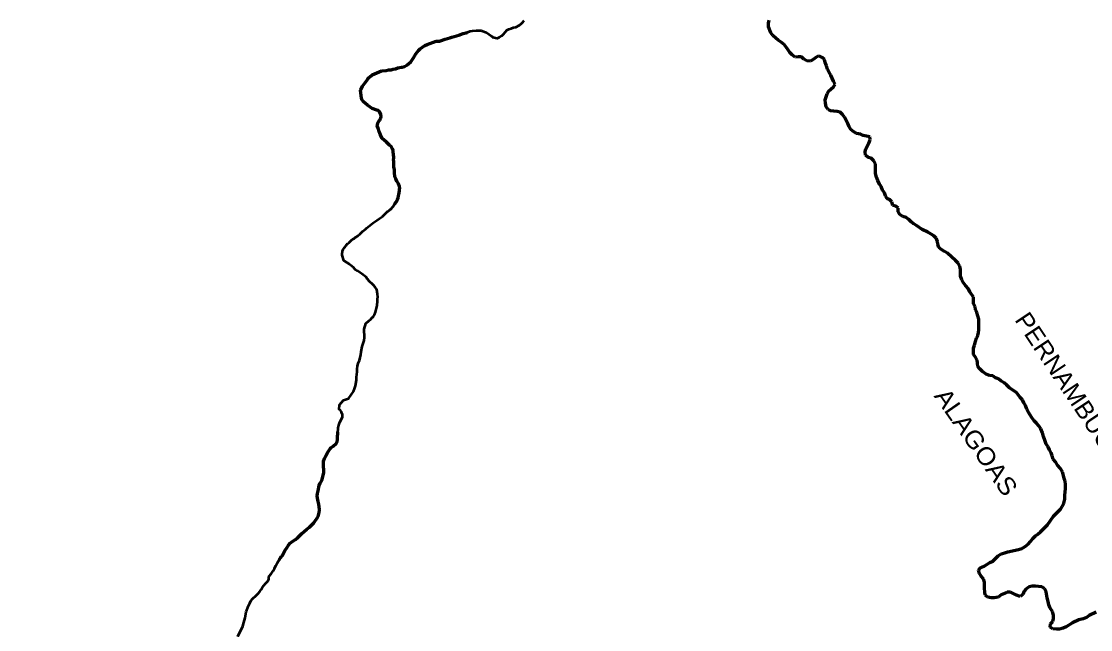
# Model space of a CAD drawing. Extents: x -1643653 to 4543381, y 1624270 to 13878484.
# Drawn here: x 621123 to 645322, y 9005087 to 9018860 of the extents above; entities that cross this region are included whole.
import ezdxf
from ezdxf.enums import TextEntityAlignment as Align

# ---------------------------------------------------------------- set-up
doc = ezdxf.new("R2010")
doc.units = 0
doc.header["$LTSCALE"] = 200
doc.linetypes.add('LONG_DASH_SHORT_DASH', pattern=[9.9, 6, -1.2, 1.5, -1.2])
for name, color, linetype, lineweight in [('1', 7, 'Continuous', 13), ('24', 7, 'Continuous', 25), ('7', 7, 'LONG_DASH_SHORT_DASH', 60)]:
    doc.layers.add(name, color=color, linetype=linetype, lineweight=lineweight)
doc.layers.add('42', color=7, linetype='Continuous')

msp = doc.modelspace()

# ---------------------------------------------------------------- linework, layer by layer
at = {"layer": '1', "lineweight": 25}
msp.add_spline([(814781, 9009175.5), (814787.2, 9009173.4), (814796.9, 9009173.4), (814799.4, 9009172.4), (814805.1, 9009174.5), (814805.6, 9009176.5), (814811.7, 9009179.5), (814811.7, 9009179.5), (814801.5, 9009181), (814790.7, 9009181.5), (814784.1, 9009183.1), (814777.4, 9009185.1), (814778.4, 9009175.5)], degree=3, dxfattribs=at)
at = {"layer": '24', "lineweight": 53}
for points in [[(629274, 9017743.2), (629381.1, 9017748.3), (629434.5, 9017760.7), (629491.4, 9017765.6), (629537.5, 9017774.2), (629587.5, 9017786.6), (629642.2, 9017809.3), (629725.7, 9017821.8), (629743.8, 9017822.8), (629796.4, 9017840), (629846.5, 9017871.2), (629893.4, 9017902.3), (629935.3, 9017943.9), (629996.6, 9018037.2), (630048.9, 9018124.8), (630080.8, 9018160.6), (630113.1, 9018202.1), (630151.6, 9018240.8), (630254.2, 9018309.8), (630305.7, 9018332.6), (630507.3, 9018408.5), (630590.6, 9018415.3), (630611.9, 9018419.1), (630717.8, 9018458.1), (630816.3, 9018489.4), (630866, 9018499), (630920.7, 9018516.1), (630972.3, 9018535.1), (631025.1, 9018549.3), (631125.3, 9018586.4), (631186.5, 9018602.6), (631229.7, 9018616.8), (631281.3, 9018635.8), (631332.9, 9018645.4), (631418, 9018652.2), (631437.6, 9018655.1), (631504.9, 9018655.3), (631536.1, 9018652.6), (631547.1, 9018648.9), (631646.7, 9018604.1), (631758.6, 9018530.1), (631768.7, 9018519.8), (631780.5, 9018518), (631784.5, 9018507.7), (631788.3, 9018504.8), (631892.4, 9018481.7), (631899.2, 9018482.7), (631945.5, 9018503.5), (631993.7, 9018532.8), (632034.4, 9018569.6), (632106.5, 9018663.9), (632156.3, 9018682.9), (632209.2, 9018700), (632259.2, 9018719), (632312.1, 9018732.3), (632399.5, 9018775.8), (632439.6, 9018808.9), (632466.2, 9018835.3), (632501.5, 9018878.7)], [(629194.7, 9016439.5), (629177.5, 9016494.9), (629187.5, 9016554.2), (629195.7, 9016563.6), (629200.5, 9016575.9), (629237.2, 9016624), (629245.2, 9016644.7), (629258.9, 9016658.8), (629261.5, 9016665.4), (629266.8, 9016705.9), (629260.6, 9016749.1), (629228.6, 9016818.6), (629200.8, 9016838.3), (629166.7, 9016852.3), (629065.4, 9016888.6), (629008.7, 9016922.3), (628959.7, 9016958.8), (628908.5, 9017002.8), (628868.8, 9017038.4), (628831.3, 9017088.2), (628817.9, 9017127.6), (628811.2, 9017173.7), (628801.7, 9017305.3), (628806.4, 9017311.9), (628840.5, 9017391), (628865.1, 9017422.1), (628888.6, 9017455.1), (628938, 9017517.3), (628963.8, 9017556), (628982.6, 9017573), (628987.4, 9017593.7), (629000, 9017599.4), (629064.4, 9017648.5), (629274, 9017743.2)], [(628385.1, 9013563.7), (628384.6, 9013589.1), (628393.8, 9013653.1), (628406.8, 9013693.5), (628435.3, 9013742.5), (628473.3, 9013786.9), (628489.7, 9013813.2), (628501.5, 9013824.6), (628538.5, 9013852.9), (628556, 9013869.9), (628589.9, 9013894.5), (628628.8, 9013933.2), (628651.1, 9013946.4), (628673.7, 9013962.5), (628695.1, 9013973.8), (628729.5, 9013996.5), (628744.7, 9014007.8), (628779.8, 9014042.7), (628830.1, 9014083.3), (628852.5, 9014106), (628910.2, 9014151.3), (628933.9, 9014174), (629083.1, 9014298.6), (629109.7, 9014314.7), (629174, 9014361), (629226.4, 9014394.1), (629271.5, 9014426.2), (629294, 9014445.1), (629316.4, 9014466.8), (629374.3, 9014513.1), (629388, 9014530), (629412.2, 9014553.6), (629427.9, 9014564), (629444.5, 9014579.1), (629470.7, 9014596.1), (629485.8, 9014608.4), (629530.1, 9014656.5), (629544.5, 9014677.3), (629557.5, 9014702.7), (629568.8, 9014719.7), (629611.6, 9014775.3), (629622.1, 9014794.1), (629637.4, 9014828), (629647.2, 9014866.6), (629660.2, 9014906.2), (629668.7, 9014940.1), (629681.7, 9015019.1), (629682.1, 9015052), (629684.7, 9015087.8), (629681.2, 9015117.8), (629661.9, 9015180.8), (629623.3, 9015244.6), (629598, 9015294.4), (629587.7, 9015308.5), (629574.6, 9015342.3), (629564.7, 9015437.2), (629564.2, 9015501.2), (629551.4, 9015566), (629550.9, 9015690.2), (629547.7, 9015731.5), (629550.5, 9015763.5), (629550.4, 9015794.6), (629544.2, 9015827.5), (629543.7, 9015859.4), (629537.5, 9015892.3), (629533.8, 9015933.7), (629524.4, 9015973.2), (629518.3, 9015976.9), (629516.5, 9015989.1), (629490.5, 9016027.6), (629451.9, 9016059.4), (629382.5, 9016129.8), (629285.4, 9016211.2), (629251.8, 9016287.3)], [(629251.8, 9016287.3), (629218.1, 9016364.3), (629194.7, 9016439.5)], [(628991.5, 9012087.3), (629022.5, 9012108.1), (629071.7, 9012160), (629084.9, 9012162.8), (629086.9, 9012173.2), (629118.1, 9012217.5), (629138.3, 9012273), (629162, 9012369), (629172, 9012423.6), (629184.2, 9012523.3), (629184.4, 9012576), (629190.2, 9012625.9), (629183.6, 9012680.4), (629167.1, 9012786.6), (629159.2, 9012796.9), (629128.4, 9012844.8), (629090.7, 9012887.9), (628980.3, 9012992.9), (628979, 9013000.4), (628970.9, 9013002.3), (628969.2, 9013017.3), (628950.2, 9013031.4), (628929.8, 9013068.9), (628829.8, 9013142.9), (628780.7, 9013176.6), (628727.8, 9013209.3), (628680.6, 9013243), (628636, 9013283.3), (628574.8, 9013335.8), (628552.3, 9013351.7), (628548.7, 9013360.1), (628427, 9013439.7), (628422.5, 9013448.1), (628385.1, 9013563.7)], [(626725, 9006288.4), (626779.1, 9006348.8), (626820, 9006414.7), (626852.1, 9006473.1), (626884.2, 9006537.2), (626914.5, 9006591.8), (626995.8, 9006730.4), (627000.8, 9006736), (627018.2, 9006741.7), (627022, 9006744.6), (627030, 9006769), (627091.7, 9006889.6), (627130.8, 9006942.4), (627168.5, 9006999), (627205.7, 9007042.3), (627264.5, 9007088.6), (627330, 9007129.3), (627383.4, 9007169.9), (627473.6, 9007266.1), (627521.8, 9007311.4), (627580.8, 9007360.5), (627647.4, 9007407.8), (627691, 9007452.1), (627741.2, 9007505), (627838.2, 9007649.2), (627862.8, 9007736.7), (627868.9, 9007802.6), (627855.6, 9007930.4), (627843.1, 9007991.5), (627825.9, 9008062.9), (627820.1, 9008114.6), (627823, 9008171.1), (627839.1, 9008232.2), (627861.6, 9008347.1), (627883.5, 9008403.6), (627919.6, 9008464.8), (627956.3, 9008575), (627969.5, 9008644.6), (627969.3, 9008703.9), (627962.7, 9008772.5), (627963, 9008898.5), (627984.8, 9008964.4), (628013.5, 9009025.6), (628060.6, 9009104.8), (628119, 9009194.3), (628125.3, 9009200.9), (628181.5, 9009242.5), (628249.4, 9009298.2), (628267.2, 9009335.9), (628279.4, 9009398.9), (628279.5, 9009462.9), (628282.4, 9009525), (628295.3, 9009656.7), (628310.9, 9009719.8), (628332.7, 9009781.9), (628390, 9009900.6), (628393.8, 9009911.9), (628393.7, 9009960.8), (628392.5, 9009967.4), (628378, 9009983.3), (628365.8, 9010017.1), (628342.8, 9010045.3), (628316.9, 9010072.4), (628323, 9010177.8), (628415.6, 9010283.4), (628526.3, 9010323.3), (628535.7, 9010328), (628642.2, 9010476), (628665.7, 9010541), (628685.1, 9010606.9), (628709.8, 9010732.1), (628710.2, 9010799.8), (628722.3, 9010925.8), (628722.4, 9010990.7), (628731.8, 9011054.7), (628747.3, 9011116.8), (628773, 9011182.8), (628789.2, 9011246.8), (628807.6, 9011309.8), (628814.8, 9011376.6), (628839.2, 9011499.9), (628862, 9011567.7), (628878.5, 9011635.5), (628887.4, 9011699.5), (628887.1, 9011760.6), (628880.7, 9011826.4), (628881.1, 9011890.3), (628917.2, 9012018.4), (628991.5, 9012087.3)], [(626161, 9005249.2), (626188.6, 9005351.8), (626211.6, 9005488.2), (626262, 9005622), (626290.8, 9005686), (626318.1, 9005740.6), (626357.2, 9005784), (626440.5, 9005861.4), (626481.1, 9005905.8), (626516.3, 9005951), (626547.5, 9005998.1), (626576.5, 9006046.2), (626606.6, 9006087.7), (626651.3, 9006133.9), (626697.2, 9006185.8), (626721.1, 9006227.2), (626725, 9006288.4)], [(626020.3, 9004931.6), (626138.4, 9005165.4), (626161, 9005249.2)]]:
    msp.add_lwpolyline(points, dxfattribs=at)
at = {"layer": '7'}
for points in [[(638704.2, 9018056.3), (638636.4, 9018051), (638565.9, 9018103.4), (638512.9, 9018158.4), (638467.5, 9018221), (638429.6, 9018278.6), (638384.1, 9018333.6), (638318.6, 9018391.1), (638250.6, 9018436), (638195.2, 9018478.4), (638127.1, 9018538.4), (638081.6, 9018601), (638030.9, 9018738.8), (638035.6, 9018816.7), (638045.4, 9018887)], [(629274, 9017743.2), (629381.1, 9017748.3), (629434.5, 9017760.7), (629491.4, 9017765.6), (629537.5, 9017774.2), (629587.5, 9017786.6), (629642.2, 9017809.3), (629725.7, 9017821.8), (629743.8, 9017822.8), (629796.4, 9017840), (629846.5, 9017871.2), (629893.4, 9017902.3), (629935.3, 9017943.9), (629996.6, 9018037.2), (630048.9, 9018124.8), (630080.8, 9018160.6), (630113.1, 9018202.1), (630151.6, 9018240.8), (630254.2, 9018309.8), (630305.7, 9018332.6), (630507.3, 9018408.5), (630590.6, 9018415.3), (630611.9, 9018419.1), (630717.8, 9018458.1), (630816.3, 9018489.4), (630866, 9018499), (630920.7, 9018516.1), (630972.3, 9018535.1), (631025.1, 9018549.3), (631125.3, 9018586.4), (631186.5, 9018602.6), (631213.4, 9018611.4)], [(639653.5, 9016800.1), (639585.6, 9016819.9), (639510.2, 9016829.6), (639439.8, 9016831.8), (639379.4, 9016866.7), (639339, 9016921.8), (639318.6, 9017007.1), (639315.8, 9017084.9), (639335.7, 9017150.2), (639360.6, 9017215.6), (639393, 9017276), (639445.6, 9017326.4), (639505.7, 9017374.4), (639538.1, 9017437.3), (639502.7, 9017502.4), (639469.8, 9017575.1), (639444.4, 9017645.2), (639401.5, 9017705.3), (639368.5, 9017778), (639348.2, 9017850.7), (639317.8, 9017925.9), (639297.4, 9017996.1), (639247, 9018043.6), (639169, 9018075.9), (639103.8, 9018040.5), (639046.1, 9017997.5), (638980.9, 9017962.1), (638900.5, 9017964.3), (638835.1, 9018006.7), (638779.6, 9018059.2), (638704.2, 9018056.3)], [(629194.7, 9016439.5), (629177.5, 9016494.9), (629187.5, 9016554.2), (629195.7, 9016563.6), (629200.5, 9016575.9), (629237.2, 9016624), (629245.2, 9016644.7), (629258.9, 9016658.8), (629261.5, 9016665.4), (629266.8, 9016705.9), (629260.6, 9016749.1), (629228.6, 9016818.6), (629200.8, 9016838.3), (629166.7, 9016852.3), (629065.4, 9016888.6), (629008.7, 9016922.3), (628959.7, 9016958.8), (628908.5, 9017002.8), (628868.8, 9017038.4), (628831.3, 9017088.2), (628817.9, 9017127.6), (628811.2, 9017173.7), (628801.7, 9017305.3), (628806.4, 9017311.9), (628840.5, 9017391), (628865.1, 9017422.1), (628888.6, 9017455.1), (628938, 9017517.3), (628963.8, 9017556), (628982.6, 9017573), (628987.4, 9017593.7), (629000, 9017599.4), (629064.4, 9017648.5), (629274, 9017743.2)], [(642587.9, 9012738.2), (642555, 9012803.3), (642491.9, 9012875.8), (642449, 9012935.9), (642411, 9013003.5), (642378, 9013091.2), (642377.5, 9013241.9), (642359.6, 9013319.6), (642321.7, 9013387.2), (642261.2, 9013447.2), (642084.7, 9013614.7), (642014.2, 9013649.5), (641953.8, 9013686.9), (641888.2, 9013741.9), (641865.4, 9013807), (641855.1, 9013874.8), (641829.7, 9013952.5), (641771.7, 9014002.5), (641713.8, 9014044.9), (641640.8, 9014087.2), (641512.4, 9014146.9), (641383.9, 9014239.3), (641316, 9014271.6), (641260.5, 9014321.6), (641210.1, 9014371.6), (641144.6, 9014416.5), (641071.7, 9014443.8), (641003.7, 9014483.7), (640965.8, 9014543.8), (640965.5, 9014626.6), (640912.5, 9014674.1), (640844.6, 9014691.4), (640824.2, 9014771.6), (640776.3, 9014821.6), (640713.4, 9014849), (640683, 9014911.6), (640660.2, 9014976.8), (640614.7, 9015039.3), (640579.2, 9015117), (640541.3, 9015177.1), (640508.4, 9015254.8), (640472.9, 9015332.5), (640455.1, 9015415.2), (640454.5, 9015560.8), (640451.7, 9015636.1), (640416.3, 9015703.8), (640355.8, 9015758.8), (640287.9, 9015781.1), (640227.4, 9015828.5), (640219.6, 9015903.8), (640236.9, 9015971.6), (640304.3, 9016102.5), (640336.7, 9016177.9), (640326.4, 9016245.7), (640251, 9016257.9), (640175.5, 9016277.7), (640112.6, 9016305), (640024.6, 9016322.2), (639961.7, 9016357.1), (639898.7, 9016409.5), (639855.7, 9016474.6), (639827.8, 9016547.3), (639754.4, 9016687.6), (639704, 9016747.6), (639653.5, 9016800.1)], [(629251.8, 9016287.3), (629218.1, 9016364.3), (629194.7, 9016439.5)], [(629568.8, 9014719.7), (629611.6, 9014775.3), (629622.1, 9014794.1), (629637.4, 9014828), (629647.2, 9014866.6), (629660.2, 9014906.2), (629668.7, 9014940.1), (629681.7, 9015019.1), (629682.1, 9015052), (629684.7, 9015087.8), (629681.2, 9015117.8), (629661.9, 9015180.8), (629623.3, 9015244.6), (629598, 9015294.4), (629587.7, 9015308.5), (629574.6, 9015342.3), (629564.7, 9015437.2), (629564.2, 9015501.2), (629551.4, 9015566), (629550.9, 9015690.2), (629547.7, 9015731.5), (629550.5, 9015763.5), (629550.4, 9015794.6), (629544.2, 9015827.5), (629543.7, 9015859.4), (629537.5, 9015892.3), (629533.8, 9015933.7), (629524.4, 9015973.2), (629518.3, 9015976.9), (629516.5, 9015989.1), (629490.5, 9016027.6), (629451.9, 9016059.4), (629382.5, 9016129.8), (629285.4, 9016211.2), (629251.8, 9016287.3)], [(642956.5, 9010871.9), (642875.9, 9010931.8), (642812.9, 9010989.2), (642767.5, 9011046.8), (642764.7, 9011117.1), (642756.9, 9011189.8), (642714, 9011252.4), (642671, 9011320), (642668.2, 9011392.8), (642675.5, 9011460.6), (642692.8, 9011531), (642720.2, 9011611.5), (642740, 9011684.4), (642767.4, 9011749.8), (642787.2, 9011815.1), (642792, 9011885.4), (642791.1, 9012118.9), (642768.3, 9012191.6), (642750.4, 9012266.9), (642720, 9012329.5), (642709.7, 9012402.3), (642674.3, 9012462.4), (642669, 9012537.7), (642668.7, 9012615.5), (642587.9, 9012738.2)], [(642909.8, 9006525.4), (642972.5, 9006563.4), (643042.7, 9006603.9), (643110.4, 9006636.8), (643173, 9006699.9), (643233.1, 9006755.4), (643300.8, 9006800.9), (643383.6, 9006828.9), (643451.3, 9006846.8), (643689.8, 9006898), (643767.6, 9006926), (643840.3, 9006969), (643907.9, 9007024.6), (643960.5, 9007085.1), (644013, 9007153.1), (644073.1, 9007208.6), (644128.2, 9007249), (644188.3, 9007299.5), (644348.5, 9007460.9), (644480.9, 9007652.3), (644638.6, 9007816.2), (644681, 9007874.2), (644715.9, 9007949.6), (644735.7, 9008040.1), (644740.4, 9008123), (644752.4, 9008281.2), (644752, 9008371.6), (644749.2, 9008446.9), (644726.4, 9008512.1), (644706.1, 9008577.3), (644685.6, 9008662.5), (644630.1, 9008742.6), (644574.6, 9008810.2), (644531.6, 9008875.3), (644478.6, 9008945.3), (644453.2, 9009020.6), (644432.8, 9009088.2), (644394.9, 9009160.9), (644364.5, 9009226), (644319, 9009288.6), (644283.6, 9009373.8), (644253.1, 9009461.5), (644230.2, 9009539.3), (644192.1, 9009634.5), (644149.2, 9009702.1), (644098.7, 9009762.2), (644045.8, 9009812.1), (643997.8, 9009874.7), (643906.8, 9010017.4), (643876.5, 9010080), (643846, 9010160.2), (643810.6, 9010220.3), (643780.2, 9010290.5), (643729.8, 9010343), (643646.4, 9010458.1), (643563.3, 9010510.5), (643485.3, 9010562.9), (643417.2, 9010627.8), (643364.3, 9010672.8), (643296.3, 9010710.2), (643238.3, 9010762.6), (643170.4, 9010790), (643112.5, 9010829.9), (643034.5, 9010844.6), (642956.5, 9010871.9)], [(626960, 9006669.3), (626995.8, 9006730.4), (627000.8, 9006736), (627018.2, 9006741.7), (627022, 9006744.6), (627030, 9006769), (627091.7, 9006889.6), (627130.8, 9006942.4), (627168.5, 9006999), (627205.7, 9007042.3), (627264.5, 9007088.6), (627330, 9007129.3), (627383.4, 9007169.9), (627473.6, 9007266.1), (627521.8, 9007311.4), (627580.8, 9007360.5), (627647.4, 9007407.8), (627691, 9007452.1), (627741.2, 9007505), (627838.2, 9007649.2), (627862.8, 9007736.7), (627868.9, 9007802.6), (627855.6, 9007930.4), (627843.1, 9007991.5), (627825.9, 9008062.9), (627820.1, 9008114.6), (627823, 9008171.1), (627839.1, 9008232.2), (627861.6, 9008347.1), (627883.5, 9008403.6), (627919.6, 9008464.8), (627956.3, 9008575), (627969.5, 9008644.6), (627969.3, 9008703.9), (627962.7, 9008772.5), (627963, 9008898.5), (627984.8, 9008964.4), (628013.5, 9009025.6), (628060.6, 9009104.8), (628119, 9009194.3), (628125.3, 9009200.9), (628181.5, 9009242.5), (628249.4, 9009298.2), (628267.2, 9009335.9), (628279.4, 9009398.9), (628279.5, 9009462.9), (628282.4, 9009525), (628286.6, 9009568.2)], [(644220.5, 9006056.8), (644074.8, 9006071.2), (644001.9, 9006068.3), (643934.1, 9006053), (643864, 9006012.5), (643821.4, 9005959.6), (643789.1, 9005879.1), (643726.4, 9005838.6), (643645.9, 9005865.8), (643512.5, 9005935.6), (643434.6, 9005937.7), (643374.4, 9005902.3), (643301.7, 9005876.9), (643231.5, 9005821.3), (643141.2, 9005805.8), (643070.8, 9005805.5), (642992.8, 9005822.7), (642932.4, 9005870.2), (642927.1, 9005938), (642924.3, 9006023.3), (642924, 9006093.6), (642921.2, 9006161.4), (642900.9, 9006239.2), (642847.9, 9006296.7), (642805, 9006354.2), (642787.1, 9006434.5), (642834.6, 9006492.5), (642909.8, 9006525.4)], [(645448.7, 9005484.8), (645288.2, 9005403.7), (645230.5, 9005363.3), (645150.3, 9005327.8), (645057.4, 9005307.2), (644911.9, 9005243.8), (644769.1, 9005152.8), (644701.4, 9005117.3), (644621.1, 9005096.9), (644548.2, 9005094), (644465.3, 9005103.7), (644409.8, 9005143.6), (644412.1, 9005221.5), (644464.7, 9005269.4), (644479.5, 9005342.3), (644479.2, 9005417.6), (644458.8, 9005497.9), (644408.2, 9005575.5), (644377.8, 9005648.2), (644360, 9005720.9), (644342.1, 9005803.7), (644318.9, 9005944.2), (644281, 9006014.3), (644220.5, 9006056.8)]]:
    msp.add_lwpolyline(points, dxfattribs=at)

# ---------------------------------------------------------------- texts
at = {"layer": '42'}
for s, rotation, width, p in [('PERNAMBUCO', 303.725, 1.05, (644707.5, 9010428)), ('ALAGOAS', 304.834, 1.1, (642567.7, 9009221.7))]:
    msp.add_text(s, height=400, rotation=rotation, dxfattribs=dict(at, width=width)).set_placement(p, align=Align.CENTER)

doc.saveas('drawing.dxf')
